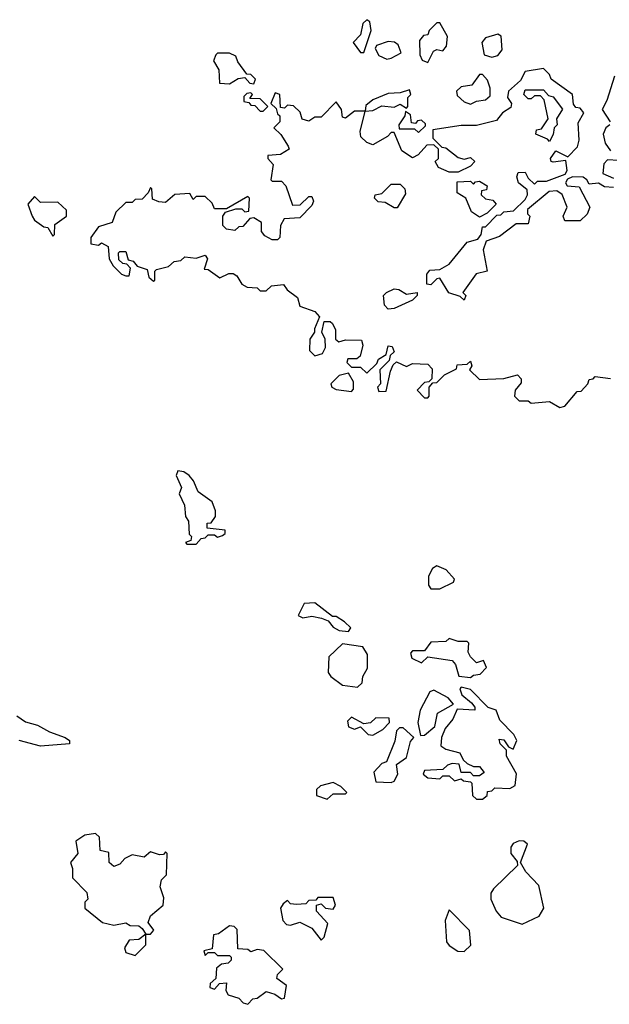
# Model space of a CAD drawing. Extents: x 2494106 to 2685573, y 758056 to 915185.
# Tile 424 of 507: x 2673606 to 2675541, y 833720 to 836950. Entities that reach past the tile are written whole.
import ezdxf

# ---------------------------------------------------------------- set-up
doc = ezdxf.new("R2010")
doc.units = 0

msp = doc.modelspace()

# ---------------------------------------------------------------- linework, layer by layer
at = {"layer": '0CON05XD'}
for points in [[(2674735, 836842.5), (2674760, 836915), (2674755, 836942.5), (2674745, 836950), (2674732.3, 836937.7), (2674725, 836900), (2674700, 836875), (2674725, 836842.5), (2674735, 836842.5)], [(2674945, 836810), (2674963.6, 836846.4), (2674975, 836852.5), (2674995, 836847.5), (2675007, 836863), (2675010, 836895), (2674985, 836940), (2674975, 836940), (2674950, 836915), (2674945, 836900), (2674931.7, 836898.3), (2674918.3, 836881.7), (2674918.8, 836835), (2674927, 836817), (2674945, 836810)], [(2675155, 836827.5), (2675175, 836832.5), (2675189.3, 836850.7), (2675186.1, 836896.1), (2675175, 836902.5), (2675135, 836890), (2675122.5, 836875), (2675130, 836835), (2675155, 836827.5)], [(2674810.7, 836820.7), (2674825, 836823.3), (2674858.3, 836841.7), (2674847.7, 836867.7), (2674836, 836876), (2674815, 836878), (2674777.5, 836865), (2674772.5, 836855), (2674785, 836832.5), (2674810.7, 836820.7)], [(2674375, 836740), (2674380, 836755), (2674365, 836770), (2674351.7, 836771.7), (2674321.7, 836811.7), (2674315, 836830), (2674295, 836840), (2674255, 836840), (2674250, 836835), (2674242.5, 836815), (2674260, 836785), (2674261.7, 836741.7), (2674295, 836740), (2674323, 836757), (2674345, 836760), (2674361.7, 836741.7), (2674375, 836740)], [(2675555, 836400), (2675525, 836401.2), (2675505, 836413.3), (2675475, 836410), (2675467.5, 836425), (2675455, 836433.3), (2675420, 836435), (2675403.3, 836426.7), (2675397.5, 836415), (2675402.5, 836405), (2675441.7, 836401.7), (2675477.5, 836335), (2675468.3, 836311.7), (2675445, 836290), (2675395, 836290), (2675390, 836305), (2675402.5, 836335), (2675386.1, 836376.1), (2675368.3, 836388.3), (2675343.8, 836386.2), (2675273, 836327), (2675273, 836313), (2675280, 836305), (2675275, 836280), (2675235, 836280), (2675180.7, 836239.3), (2675137, 836223), (2675127.5, 836195), (2675140, 836125), (2675103.9, 836116.1), (2675060, 836055), (2675070, 836045), (2675065, 836030), (2675051.7, 836041.7), (2675014.1, 836054.1), (2674985, 836102.5), (2674975, 836100), (2674955, 836080), (2674942.5, 836082.5), (2674942.5, 836115), (2674951.7, 836128.3), (2674985, 836130), (2675015, 836147.5), (2675075, 836220), (2675110, 836230), (2675120, 836245), (2675125, 836270), (2675135, 836270), (2675171.7, 836308.3), (2675185, 836310), (2675195, 836320), (2675227, 836323), (2675265, 836360), (2675272.5, 836375), (2675271.7, 836391.7), (2675242.5, 836415), (2675237.5, 836435), (2675241.7, 836448.3), (2675265, 836450), (2675275, 836430), (2675295, 836410), (2675305, 836420), (2675335, 836420), (2675396.7, 836443.3), (2675402.5, 836455), (2675398.3, 836488.3), (2675357, 836483), (2675350, 836485), (2675347.5, 836495), (2675365, 836520), (2675405, 836500), (2675437, 836533), (2675442.5, 836555), (2675438.3, 836611.7), (2675457.5, 836645), (2675445, 836660), (2675431.7, 836661.7), (2675423, 836673), (2675420, 836705), (2675350, 836755), (2675345, 836770), (2675325, 836790), (2675265, 836780), (2675250, 836750), (2675210, 836715), (2675206.7, 836695), (2675220, 836675), (2675218.3, 836661.7), (2675190, 836645), (2675170.7, 836619.3), (2675105, 836602.5), (2675055, 836602.5), (2674961.7, 836588.3), (2674961.7, 836561.7), (2674991.7, 836531.7), (2675005, 836530), (2675045, 836497.5), (2675065, 836492.5), (2675085, 836497.5), (2675100, 836485), (2675085, 836470), (2675045, 836450), (2675015, 836450), (2674980, 836465), (2674970, 836485), (2674980, 836495), (2674980, 836525), (2674965, 836540), (2674941.7, 836538.3), (2674913.3, 836506.7), (2674895, 836496.7), (2674860, 836520), (2674835, 836580), (2674825, 836580), (2674813.6, 836566.4), (2674765, 836540), (2674745, 836546.7), (2674726.1, 836566.1), (2674723, 836583), (2674740, 836650), (2674765, 836652.5), (2674795, 836667.5), (2674835, 836662.5), (2674855, 836672.5), (2674875, 836660), (2674880, 836665), (2674880, 836695), (2674890, 836705), (2674885, 836720), (2674855, 836710), (2674815, 836707.5), (2674765, 836687.5), (2674741.7, 836668.3), (2674740, 836650), (2674705, 836650), (2674675, 836627.5), (2674665, 836630), (2674662.5, 836655), (2674645, 836680), (2674595, 836630), (2674575, 836630), (2674555, 836617.5), (2674533.6, 836623.6), (2674527, 836647), (2674505, 836667.5), (2674485, 836670), (2674475, 836660), (2674461.7, 836661.7), (2674460, 836705), (2674445, 836710), (2674430, 836675), (2674448.3, 836658.3), (2674451.7, 836641.7), (2674460, 836635), (2674460, 836615), (2674440, 836595), (2674463, 836573), (2674487.5, 836535), (2674490, 836525), (2674461.7, 836508.3), (2674420, 836505), (2674420, 836495), (2674437.5, 836475), (2674430, 836425), (2674435, 836420), (2674465, 836420), (2674480, 836405), (2674501.7, 836341.7), (2674527, 836343), (2674555, 836370), (2674565, 836370), (2674570, 836355), (2674565, 836340), (2674525, 836300), (2674473.6, 836296.4), (2674462.5, 836275), (2674460, 836235), (2674451.7, 836228.3), (2674435, 836227.5), (2674410.7, 836240.7), (2674400, 836255), (2674400, 836285), (2674375, 836300), (2674361.7, 836298.3), (2674338.3, 836271.7), (2674325, 836270), (2674311.7, 836258.3), (2674285, 836263.3), (2674272.5, 836275), (2674272.5, 836305), (2674281.7, 836318.3), (2674315, 836330), (2674335, 836330), (2674345, 836320), (2674358.3, 836321.7), (2674360, 836365), (2674355, 836370), (2674285, 836330), (2674245, 836330), (2674238.3, 836348.3), (2674215, 836370), (2674185, 836370), (2674175, 836360), (2674165, 836380), (2674115, 836376.7), (2674085, 836350), (2674063, 836353), (2674041.7, 836361.7), (2674040, 836395), (2674035, 836400), (2674028.3, 836381.7), (2674008.3, 836361.7), (2673985, 836360), (2673975, 836350), (2673955, 836350), (2673921.7, 836318.3), (2673910, 836285), (2673865, 836270), (2673840, 836235), (2673840, 836215), (2673865, 836210), (2673875, 836217.5), (2673896.4, 836206.4), (2673900, 836165), (2673913, 836143), (2673940, 836115), (2673955, 836110), (2673965, 836110), (2673970, 836135), (2673958.3, 836148.3), (2673945, 836150), (2673931.7, 836161.7), (2673930, 836185), (2673935, 836190), (2673955, 836190), (2673961.7, 836161.7), (2673978.3, 836158.3), (2673991.7, 836141.7), (2674025, 836130), (2674030, 836105), (2674045, 836092.5), (2674050, 836095), (2674050, 836125), (2674055, 836130), (2674095, 836140), (2674113, 836157), (2674135, 836160), (2674148.3, 836171.7), (2674185, 836167.5), (2674215, 836177.5), (2674222.5, 836165), (2674211.7, 836131.7), (2674225, 836130), (2674263, 836103), (2674293, 836117), (2674307, 836117), (2674319.3, 836109.3), (2674335, 836082.5), (2674353, 836073), (2674385, 836070), (2674395, 836060), (2674415, 836060), (2674433, 836077), (2674471.7, 836081.7), (2674483.6, 836063.6), (2674518.3, 836038.3), (2674525, 836010), (2674575, 835992.5), (2674590, 835975), (2674573.9, 835936.1)], [(2675085, 836672.5), (2675105, 836682.5), (2675135, 836686.7), (2675149.6, 836700.5), (2675150, 836725), (2675141.7, 836751.7), (2675125, 836770), (2675115, 836770), (2675090, 836735), (2675055, 836730), (2675040, 836715), (2675041.7, 836701.7), (2675065, 836680), (2675085, 836672.5)], [(2675557.5, 836765), (2675533.3, 836685), (2675517.5, 836655), (2675543.3, 836615)], [(2674405, 836650), (2674420, 836665), (2674395, 836690), (2674361.7, 836691.7), (2674370, 836705), (2674365, 836710), (2674351.7, 836708.3), (2674341.7, 836698.3), (2674341.7, 836681.7), (2674358.3, 836678.3), (2674365, 836670), (2674378.3, 836668.3), (2674395, 836650), (2674405, 836650)], [(2675345, 836550), (2675338.3, 836558.3), (2675300, 836575), (2675301.7, 836588.3), (2675318.3, 836591.7), (2675340, 836625), (2675327.5, 836687.5), (2675315, 836700), (2675295, 836700), (2675285, 836690), (2675275, 836690), (2675260, 836705), (2675265, 836720), (2675325, 836720), (2675341.7, 836701.7), (2675356.4, 836696.4), (2675387, 836657), (2675367.5, 836625), (2675370, 836605), (2675360, 836595), (2675357, 836573), (2675345, 836550)], [(2674915, 836580), (2674938.3, 836601.7), (2674938.3, 836608.3), (2674925, 836620), (2674911.7, 836618.3), (2674905, 836610), (2674891.7, 836611.7), (2674888.3, 836638.3), (2674871.7, 836648.3), (2674870, 836635), (2674850, 836605), (2674851.7, 836591.7), (2674901.7, 836591.7), (2674915, 836580)], [(2675542.5, 836605), (2675530, 836595), (2675521.2, 836575), (2675527.5, 836545), (2675545, 836520)], [(2675571.7, 836488.3), (2675535, 836490), (2675523, 836477), (2675520, 836445), (2675555, 836430)], [(2674845, 836332.5), (2674835, 836332.5), (2674805, 836350), (2674783, 836353), (2674770, 836365), (2674772.5, 836375), (2674795, 836380), (2674825, 836410), (2674855, 836410), (2674870, 836395), (2674871.7, 836378.3), (2674845, 836332.5)], [(2675115, 836302.5), (2675089.3, 836319.3), (2675070, 836365), (2675041.7, 836381.7), (2675041.7, 836418.3), (2675085, 836420), (2675095, 836410), (2675101.7, 836418.3), (2675115, 836420), (2675140, 836405), (2675138.3, 836391.7), (2675121.7, 836388.3), (2675120, 836375), (2675135, 836362.5), (2675158.3, 836358.3), (2675170, 836345), (2675140, 836315), (2675115, 836302.5)], [(2673715, 836240), (2673720, 836245), (2673721.7, 836278.3), (2673760, 836305), (2673760, 836325), (2673731.7, 836351.7), (2673675, 836350), (2673655, 836370), (2673632.5, 836345), (2673647.5, 836305), (2673655, 836292.5), (2673685, 836270), (2673698.3, 836268.3), (2673715, 836240)], [(2674815, 836000), (2674803, 836013), (2674800, 836045), (2674810, 836055), (2674835, 836066.7), (2674850, 836065), (2674875, 836050), (2674910, 836055), (2674910, 836045), (2674895, 836030), (2674835, 836002.5), (2674815, 836000)], [(2674573.9, 835936.1), (2674573.3, 835925), (2674558.3, 835901.7), (2674557.5, 835865), (2674575, 835847.5), (2674600, 835855), (2674610, 835875), (2674608.3, 835901.7), (2674597.5, 835925), (2674605, 835960), (2674625, 835960), (2674633, 835953), (2674643, 835933), (2674642.5, 835902.5), (2674653, 835893), (2674675, 835900), (2674728.3, 835898.3), (2674732.5, 835882.5), (2674723.8, 835846.2), (2674713, 835837), (2674682.5, 835837.5), (2674680, 835825), (2674695, 835810), (2674725, 835810), (2674745, 835790), (2674778.3, 835821.7), (2674783.6, 835836.4), (2674808.3, 835851.7), (2674815, 835880), (2674828.3, 835878.3), (2674835, 835860), (2674821.7, 835848.3), (2674818.3, 835831.7), (2674788.3, 835801.7), (2674790, 835755), (2674780, 835745), (2674785, 835730), (2674808.3, 835731.7), (2674823, 835797), (2674831.7, 835818.3), (2674842.5, 835827.5), (2674875, 835812.5), (2674895, 835822.5), (2674945, 835820), (2674960, 835805), (2674958.3, 835771.7), (2674948.3, 835761.7), (2674935, 835760), (2674910, 835735), (2674935, 835710), (2674945, 835710), (2674950, 835715), (2674950, 835745), (2674961.7, 835758.3), (2674975, 835760), (2675000, 835785), (2675040, 835805), (2675041.7, 835818.3), (2675075, 835820), (2675085, 835830), (2675090, 835815), (2675081.7, 835801.7), (2675115, 835770), (2675195, 835773.3), (2675240, 835785), (2675251.7, 835771.7), (2675251.7, 835758.3), (2675232.5, 835735), (2675230, 835715), (2675245, 835700), (2675275, 835700), (2675285, 835692.5), (2675345, 835697.5), (2675378.3, 835678.3), (2675395, 835682.5)], [(2674695, 835730), (2674701.7, 835738.3), (2674701.7, 835761.7), (2674685, 835790), (2674655, 835782.5), (2674627.5, 835755), (2674630, 835745), (2674645, 835736.7), (2674695, 835730)], [(2675395, 835682.5), (2675435, 835730), (2675448.3, 835731.7), (2675470, 835755), (2675475, 835770), (2675488.3, 835771.7), (2675495, 835780), (2675545, 835773.3)], [(2674185, 835230), (2674201.7, 835248.3), (2674215, 835250), (2674225, 835260), (2674245, 835260), (2674255, 835252.5), (2674271.7, 835258.3), (2674280, 835265), (2674280, 835275), (2674221.7, 835281.7), (2674221.7, 835298.3), (2674235, 835300), (2674249.3, 835320.7), (2674249.3, 835339.3), (2674238.3, 835368.3), (2674191.7, 835401.7), (2674177, 835437), (2674162.5, 835455), (2674145, 835466.7), (2674125, 835470), (2674120, 835455), (2674137.5, 835415), (2674130, 835395), (2674147, 835357), (2674150.7, 835320.7), (2674160, 835305), (2674162.5, 835262.5), (2674170, 835255), (2674168.3, 835241.7), (2674150, 835235), (2674155, 835230), (2674185, 835230)], [(2674955, 835082.5), (2674985, 835083.3), (2675030, 835105), (2675032.5, 835115), (2675006.2, 835145), (2674975, 835158.6), (2674960.6, 835149.4), (2674948, 835125), (2674947.5, 835095), (2674955, 835082.5)], [(2674685, 834943.3), (2674692.5, 834955), (2674672.5, 834975), (2674645, 834992.5), (2674632.5, 834992.5), (2674575, 835036.7), (2674540, 835035), (2674520, 834995), (2674535, 834987.5), (2674565, 834993.3), (2674597, 834987), (2674618.3, 834978.3), (2674635, 834957.5), (2674655, 834946.7), (2674685, 834943.3)], [(2674715, 834760), (2674730, 834775), (2674732.5, 834795), (2674747, 834823), (2674747, 834867), (2674732.5, 834892.5), (2674665, 834902.5), (2674620.4, 834859.5), (2674618.3, 834808.3), (2674626.7, 834795), (2674665, 834766.7), (2674715, 834760)], [(2675085, 834792.5), (2675095, 834800), (2675117, 834803), (2675137.5, 834825), (2675128.3, 834848.3), (2675105, 834840), (2675085, 834860), (2675077.5, 834875), (2675080, 834905), (2675075, 834910), (2675045, 834910), (2675015, 834920), (2675005, 834910), (2674955, 834907.5), (2674935, 834880), (2674895, 834880), (2674888.3, 834871.7), (2674892.5, 834855), (2674925, 834840), (2674945, 834860), (2675025, 834847.5), (2675036.7, 834835), (2675047, 834797), (2675085, 834792.5)], [(2674921.7, 834601.7), (2674935, 834602.5), (2674968.3, 834631.7), (2674976.7, 834675), (2675030, 834705), (2675012.5, 834725), (2674965, 834750), (2674952.5, 834745), (2674920, 834685), (2674912.5, 834645), (2674921.7, 834601.7)], [(2675105, 834392.5), (2675125, 834393.3), (2675140, 834405), (2675141.7, 834418.3), (2675155, 834420), (2675165, 834430), (2675215, 834427.5), (2675232.5, 834437.5), (2675236, 834476), (2675204.1, 834534.1), (2675203.3, 834553.3), (2675182.5, 834575), (2675180, 834590), (2675195, 834587.5), (2675210, 834565), (2675225, 834557.5), (2675237.5, 834585), (2675227.5, 834605), (2675181.7, 834651.7), (2675170, 834685), (2675143.9, 834693.9), (2675085, 834752.5), (2675055, 834760), (2675050, 834755), (2675057.5, 834735), (2675089.3, 834709.3), (2675100, 834695), (2675100, 834685), (2675041.7, 834688.3), (2675027.5, 834655), (2675002.5, 834625), (2674990, 834595), (2674988.3, 834568.3), (2675005, 834557.5), (2675050, 834545), (2675061.7, 834521.7), (2675075, 834510), (2675095, 834500), (2675115, 834500), (2675130, 834480), (2675115, 834470), (2675095, 834470), (2675085, 834480), (2675055, 834480), (2675048.3, 834508.3), (2675025, 834510), (2675010, 834505), (2674995, 834490), (2674935, 834487.5), (2674930, 834475), (2674945, 834462.5), (2674985, 834460), (2674995, 834470), (2675015, 834470), (2675033, 834453), (2675055, 834460), (2675063, 834453), (2675085, 834450), (2675090, 834445), (2675092.5, 834405), (2675105, 834392.5)], [(2673596.7, 834666.7), (2673625, 834646.9), (2673665, 834636.2), (2673703.9, 834613.9), (2673756, 834595), (2673770, 834585), (2673770, 834575), (2673675, 834566.5), (2673605, 834585.4)], [(2674765, 834602.5), (2674798.3, 834621.7), (2674820, 834645), (2674818.3, 834658.3), (2674775, 834660), (2674757, 834643), (2674735, 834640), (2674695, 834662.5), (2674681.7, 834648.3), (2674685, 834630), (2674705, 834622.5), (2674725, 834630), (2674750, 834605), (2674765, 834602.5)], [(2674825, 834447.5), (2674835, 834452.5), (2674846.7, 834475), (2674843, 834507), (2674875, 834530), (2674888.3, 834581.7), (2674900, 834595), (2674865, 834627.5), (2674852.5, 834627.5), (2674843, 834617), (2674837, 834583), (2674810, 834515), (2674795, 834510), (2674768.3, 834481.7), (2674775, 834450), (2674825, 834447.5)], [(2674615, 834392.5), (2674635, 834410), (2674675, 834410), (2674680, 834415), (2674660, 834435), (2674635, 834447.5), (2674593, 834437), (2674580, 834425), (2674580, 834405), (2674615, 834392.5)], [(2673985, 833880), (2674020, 833915), (2674020, 833950), (2674035, 833950), (2674046.4, 833963.6), (2674028.3, 833988.3), (2674035, 834010), (2674077.5, 834045), (2674079.3, 834069.3), (2674066.7, 834105), (2674071.7, 834128.3), (2674087.5, 834145), (2674090, 834215), (2674085, 834220), (2674078.3, 834211.7), (2674065, 834210), (2674035, 834220), (2674015, 834202.5), (2673975, 834210), (2673951.7, 834198.3), (2673935, 834180), (2673915, 834172.5), (2673900, 834185), (2673898.3, 834218.3), (2673870, 834225), (2673868.3, 834268.3), (2673855, 834280), (2673820, 834275), (2673790, 834255), (2673797.5, 834215), (2673772.5, 834185), (2673780, 834165), (2673780, 834135), (2673827, 834087), (2673830, 834065), (2673820, 834055), (2673820, 834035), (2673878.3, 833988.3), (2673915, 833980), (2673955, 833987.5), (2673968.3, 833978.3), (2673997, 833977), (2674008.3, 833968.3), (2674020, 833950), (2673997, 833933), (2673965, 833930), (2673950, 833905), (2673955, 833890), (2673985, 833880)], [(2675255, 833982.5), (2675310.7, 834009.3), (2675326.7, 834035), (2675309.6, 834109.5), (2675267.5, 834155), (2675250, 834185), (2675272.5, 834245), (2675260, 834255), (2675245, 834256.7), (2675225, 834247.5), (2675217.5, 834235), (2675217.5, 834215), (2675238.3, 834188.3), (2675240, 834175), (2675160.7, 834099.3), (2675152.5, 834085), (2675152.5, 834065), (2675170, 834025), (2675186.1, 834006.1), (2675255, 833982.5)], [(2674595, 833930), (2674605, 833940), (2674617.5, 833985), (2674580, 834025), (2674580, 834045), (2674595, 834050), (2674610, 834035), (2674635, 834032.5), (2674642.5, 834045), (2674635, 834070), (2674585, 834070), (2674578.3, 834061.7), (2674555, 834060), (2674545, 834050), (2674515, 834047.5), (2674495, 834050), (2674485, 834060), (2674470.7, 834049.3), (2674462.5, 834035), (2674470, 833995), (2674481.7, 833981.7), (2674495, 833980), (2674525, 833990), (2674565, 833970), (2674595, 833930)], [(2675065, 833893.3), (2675086.4, 833913.6), (2675081.7, 833961.7), (2675015, 834030), (2675002.5, 833995), (2675006.7, 833925), (2675015, 833912.5), (2675043.9, 833893.9), (2675065, 833893.3)], [(2674355, 833720), (2674371.7, 833738.3), (2674385, 833740), (2674415, 833762.5), (2674443.8, 833753.8), (2674465, 833737.5), (2674475, 833740), (2674481.7, 833781.7), (2674450, 833805), (2674451.7, 833818.3), (2674470, 833835), (2674407, 833897), (2674385, 833900), (2674365, 833892.5), (2674355, 833900), (2674321.7, 833901.7), (2674320, 833965), (2674310, 833975), (2674295, 833977.5), (2674258.3, 833951.7), (2674241.7, 833948.3), (2674238.3, 833901.7), (2674210, 833895), (2674215, 833880), (2674225, 833890), (2674245, 833890), (2674255, 833880), (2674295, 833880), (2674300, 833875), (2674300, 833865), (2674290, 833855), (2674268.3, 833851.7), (2674251.7, 833838.3), (2674250, 833805), (2674231.7, 833788.3), (2674230, 833775), (2674245, 833770), (2674261.7, 833788.3), (2674285, 833790), (2674282.5, 833765), (2674290.7, 833750.7), (2674325, 833740), (2674340, 833725), (2674355, 833720)]]:
    msp.add_lwpolyline(points, dxfattribs=at)

doc.saveas('drawing.dxf')
